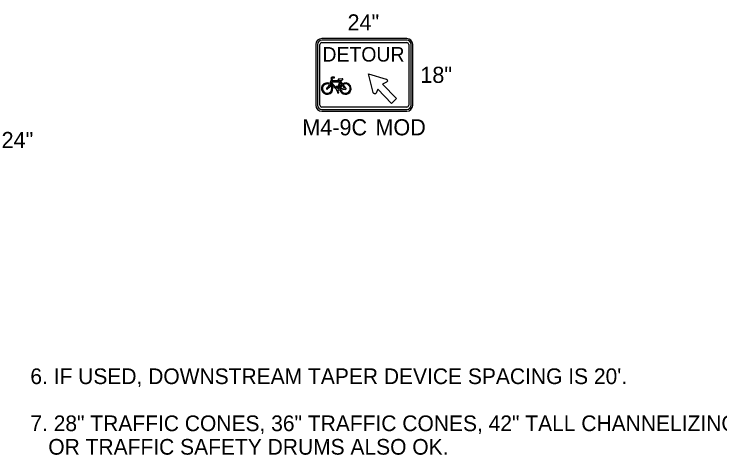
# Model space of a CAD drawing. Extents: x 99958 to 100136, y 99935 to 100013.
# Drawn here: x 100007.548 to 100010.694, y 99942.91 to 99944.877 of the extents above; entities that cross this region are included whole.
import ezdxf

# ---------------------------------------------------------------- set-up
doc = ezdxf.new("R2010")
doc.units = 0
doc.layers.add('SH_GI_GeneralNotesBodyText', color=7, linetype='Continuous')
doc.layers.add('TR_SN_ConstructionSigns', color=7, linetype='Continuous')

msp = doc.modelspace()

# ---------------------------------------------------------------- linework, layer by layer
at = {"layer": 'TR_SN_ConstructionSigns'}
for p, q in [((100009.298, 99944.7677), (100008.92, 99944.7677)), ((100009.298, 99944.761), (100008.92, 99944.761)), ((100008.92, 99944.7497), (100009.298, 99944.7497)), ((100008.893, 99944.7407), (100008.893, 99944.4707)), ((100008.8998, 99944.7407), (100008.8998, 99944.4707)), ((100008.911, 99944.4707), (100008.911, 99944.7407)), ((100009.307, 99944.7407), (100009.307, 99944.4707)), ((100009.3183, 99944.4707), (100009.3183, 99944.7407)), ((100009.325, 99944.4707), (100009.325, 99944.7407)), ((100008.9646, 99944.5956), (100008.9598, 99944.5908)), ((100008.9598, 99944.5908), (100008.963, 99944.5876)), ((100008.9758, 99944.5956), (100008.9646, 99944.5956)), ((100008.9646, 99944.5903), (100008.9661, 99944.5918)), ((100008.9673, 99944.5876), (100008.9646, 99944.5903)), ((100008.9661, 99944.5918), (100008.9758, 99944.5918)), ((100008.9758, 99944.5918), (100008.9758, 99944.5956)), ((100008.9545, 99944.5621), (100008.9545, 99944.5621)), ((100008.963, 99944.5876), (100008.9559, 99944.5664)), ((100008.9595, 99944.564), (100008.9579, 99944.5594)), ((100008.9605, 99944.5672), (100008.9621, 99944.572)), ((100008.9621, 99944.572), (100008.963, 99944.5746)), ((100008.9858, 99944.5464), (100008.9621, 99944.572)), ((100008.963, 99944.5746), (100008.9989, 99944.5746)), ((100008.9645, 99944.5791), (100008.9673, 99944.5876)), ((100009.0004, 99944.5791), (100008.9645, 99944.5791)), ((100008.9989, 99944.5746), (100008.989, 99944.5451)), ((100008.9927, 99944.542), (100009.0028, 99944.5722)), ((100008.9933, 99944.5841), (100008.9936, 99944.5839)), ((100009.0111, 99944.5879), (100008.9942, 99944.5868)), ((100009.0011, 99944.5814), (100009.0004, 99944.5791)), ((100009.0046, 99944.5775), (100009.0028, 99944.5722)), ((100009.0028, 99944.5722), (100009.0085, 99944.5637)), ((100009.0122, 99944.5663), (100009.0046, 99944.5775)), ((100009.0085, 99944.5637), (100009.011, 99944.56)), ((100009.011, 99944.56), (100009.0085, 99944.5637)), ((100009.011, 99944.56), (100009.0204, 99944.5462)), ((100009.0123, 99944.5836), (100009.0125, 99944.5838)), ((100009.0248, 99944.5477), (100009.0147, 99944.5626)), ((100008.9425, 99944.5475), (100008.9425, 99944.5476)), ((100008.9467, 99944.5451), (100008.9467, 99944.5451)), ((100008.9894, 99944.5537), (100008.9834, 99944.5537)), ((100008.9848, 99944.5515), (100008.9858, 99944.5464)), ((100008.989, 99944.5451), (100008.9879, 99944.5515)), ((100008.9879, 99944.5515), (100008.9894, 99944.5515)), ((100008.9884, 99944.5346), (100008.9909, 99944.5272)), ((100008.9894, 99944.5515), (100008.9894, 99944.5537)), ((100008.9909, 99944.5272), (100008.9896, 99944.5272)), ((100008.9896, 99944.5272), (100008.9896, 99944.525)), ((100008.994, 99944.5272), (100008.9912, 99944.5355)), ((100008.9924, 99944.5375), (100009.0001, 99944.5386)), ((100008.9995, 99944.543), (100008.9927, 99944.542)), ((100008.9956, 99944.5272), (100008.994, 99944.5272)), ((100008.9956, 99944.525), (100008.9956, 99944.5272)), ((100009.0001, 99944.5386), (100009.0046, 99944.5393)), ((100009.0046, 99944.5393), (100009.0001, 99944.5386)), ((100009.0204, 99944.5462), (100009.0039, 99944.5437)), ((100009.0046, 99944.5393), (100009.0225, 99944.5419)), ((100008.9896, 99944.525), (100008.9956, 99944.525)), ((100009.298, 99944.4617), (100008.92, 99944.4617)), ((100008.92, 99944.4505), (100009.298, 99944.4505)), ((100008.92, 99944.4437), (100009.298, 99944.4437))]:
    msp.add_line(p, q, dxfattribs=at)
for points in [[(100009.1274, 99944.6101), (100009.2064, 99944.5869), (100009.2075, 99944.5865), (100009.2092, 99944.5853), (100009.2104, 99944.5839), (100009.2115, 99944.5821), (100009.2121, 99944.5797), (100009.212, 99944.5773), (100009.2115, 99944.5758), (100009.2102, 99944.5742), (100009.2087, 99944.5732), (100009.1909, 99944.5648), (100009.2519, 99944.4998), (100009.2308, 99944.4773), (100009.1701, 99944.542), (100009.1612, 99944.5236), (100009.1608, 99944.5229), (100009.1601, 99944.522), (100009.1594, 99944.5215), (100009.1586, 99944.521), (100009.1575, 99944.5207), (100009.1565, 99944.5206), (100009.1553, 99944.5207), (100009.1533, 99944.5213), (100009.1523, 99944.5218), (100009.1516, 99944.5224), (100009.1506, 99944.5233), (100009.1497, 99944.5246), (100009.149, 99944.5258), (100009.1486, 99944.5273), (100009.1274, 99944.6101)], [(100008.9579, 99944.5594), (100008.9595, 99944.564), (100008.9605, 99944.5672)], [(100008.9621, 99944.572), (100008.9605, 99944.5672), (100008.9855, 99944.5401)], [(100008.9933, 99944.5841), (100008.9933, 99944.5841)], [(100008.9936, 99944.5839), (100008.9935, 99944.5839)], [(100009.0028, 99944.5722), (100009.0046, 99944.5775), (100009.0059, 99944.5815)], [(100009.0123, 99944.5836), (100009.0123, 99944.5836)], [(100009.0125, 99944.5838), (100009.0125, 99944.5838)], [(100008.9834, 99944.5537), (100008.9834, 99944.5515), (100008.9848, 99944.5515)]]:
    msp.add_lwpolyline(points, dxfattribs=at)
for centre, radius, start, end in [((100008.92, 99944.7407), 0.027, 90, 180), ((100008.92, 99944.7407), 0.0203, 90, 180), ((100008.92, 99944.7407), 0.009, 90, 180), ((100009.298, 99944.7407), 0.027, 360, 90), ((100009.298, 99944.7407), 0.0203, 0, 90), ((100009.298, 99944.7407), 0.009, 360, 90), ((100008.9434, 99944.5443), 0.0254, 60.5529, 50.868), ((100008.9434, 99944.5443), 0.0209, 58.1532, 46.1649), ((100008.9942, 99944.5853), 0.00149, 89.3854, 233.368), ((100009.0249, 99944.5443), 0.0254, 130.0889, 182.8379), ((100009.0249, 99944.5443), 0.0254, 192.9622, 119.9648), ((100009.0249, 99944.5443), 0.0209, 131.3616, 181.6359), ((100009.0249, 99944.5443), 0.0209, 193.937, 119.0598), ((100009.0114, 99944.5857), 0.00224, 301.1219, 96.4128), ((100008.9434, 99944.5443), 0.00336, 105.257, 14.3233), ((100008.9887, 99944.5383), 0.00374, 151.1744, 264.8566), ((100008.9887, 99944.5383), 0.00374, 312.0053, 347.2932), ((100009.0249, 99944.5443), 0.00336, 225.1095, 90.4672), ((100008.92, 99944.4707), 0.027, 180, 270), ((100008.92, 99944.4707), 0.0202, 180, 270), ((100008.92, 99944.4707), 0.009, 180, 270), ((100009.298, 99944.4707), 0.027, 270, 0), ((100009.298, 99944.4707), 0.0203, 270, 0), ((100009.298, 99944.4707), 0.009, 270, 0)]:
    msp.add_arc(centre, radius, start, end, dxfattribs=at)
for centre, major_axis, ratio, start_param, end_param in [((100008.9467, 99944.5584), (-0.0072, -0.0108), 0.413554, 0.494612, 2.170849), ((100008.9467, 99944.5584), (-0.0095, -0.0143), 0.55814, 0.868091, 1.989998), ((100009.0032, 99944.5888), (-0.0127, 0), 0.588235, 0.712928, 1.410588), ((100009.0032, 99944.5888), (-0.0127, 0), 0.588235, 1.786993, 2.376237)]:
    msp.add_ellipse(centre, major_axis=major_axis, ratio=ratio, start_param=start_param, end_param=end_param, dxfattribs=at)

# ---------------------------------------------------------------- texts
at = {"layer": 'SH_GI_GeneralNotesBodyText'}
for s, p in [("6. IF USED, DOWNSTREAM TAPER DEVICE SPACING IS 20'.", (100007.6204, 99943.2256)), ('7. 28" TRAFFIC CONES, 36" TRAFFIC CONES, 42" TALL CHANNELIZING DEVICES, ', (100007.6204, 99943.0156)), ('OR TRAFFIC SAFETY DRUMS ALSO OK.', (100007.7004, 99942.9106))]:
    msp.add_text(s, height=0.07, rotation=360, dxfattribs=at).set_placement(p)
at = {"layer": 'TR_SN_ConstructionSigns'}
for s, height, p in [('24"', 0.072, (100009.0342, 99944.8037)), ('DETOUR', 0.0648, (100008.9224, 99944.6649)), ('18"', 0.072, (100009.3588, 99944.5697)), ('M4-9C', 0.072, (100008.8326, 99944.3357)), ('MOD', 0.072, (100009.1586, 99944.3357)), ('24"', 0.072, (100007.4922, 99944.279))]:
    msp.add_text(s, height=height, rotation=360, dxfattribs=at).set_placement(p)

doc.saveas('drawing.dxf')
